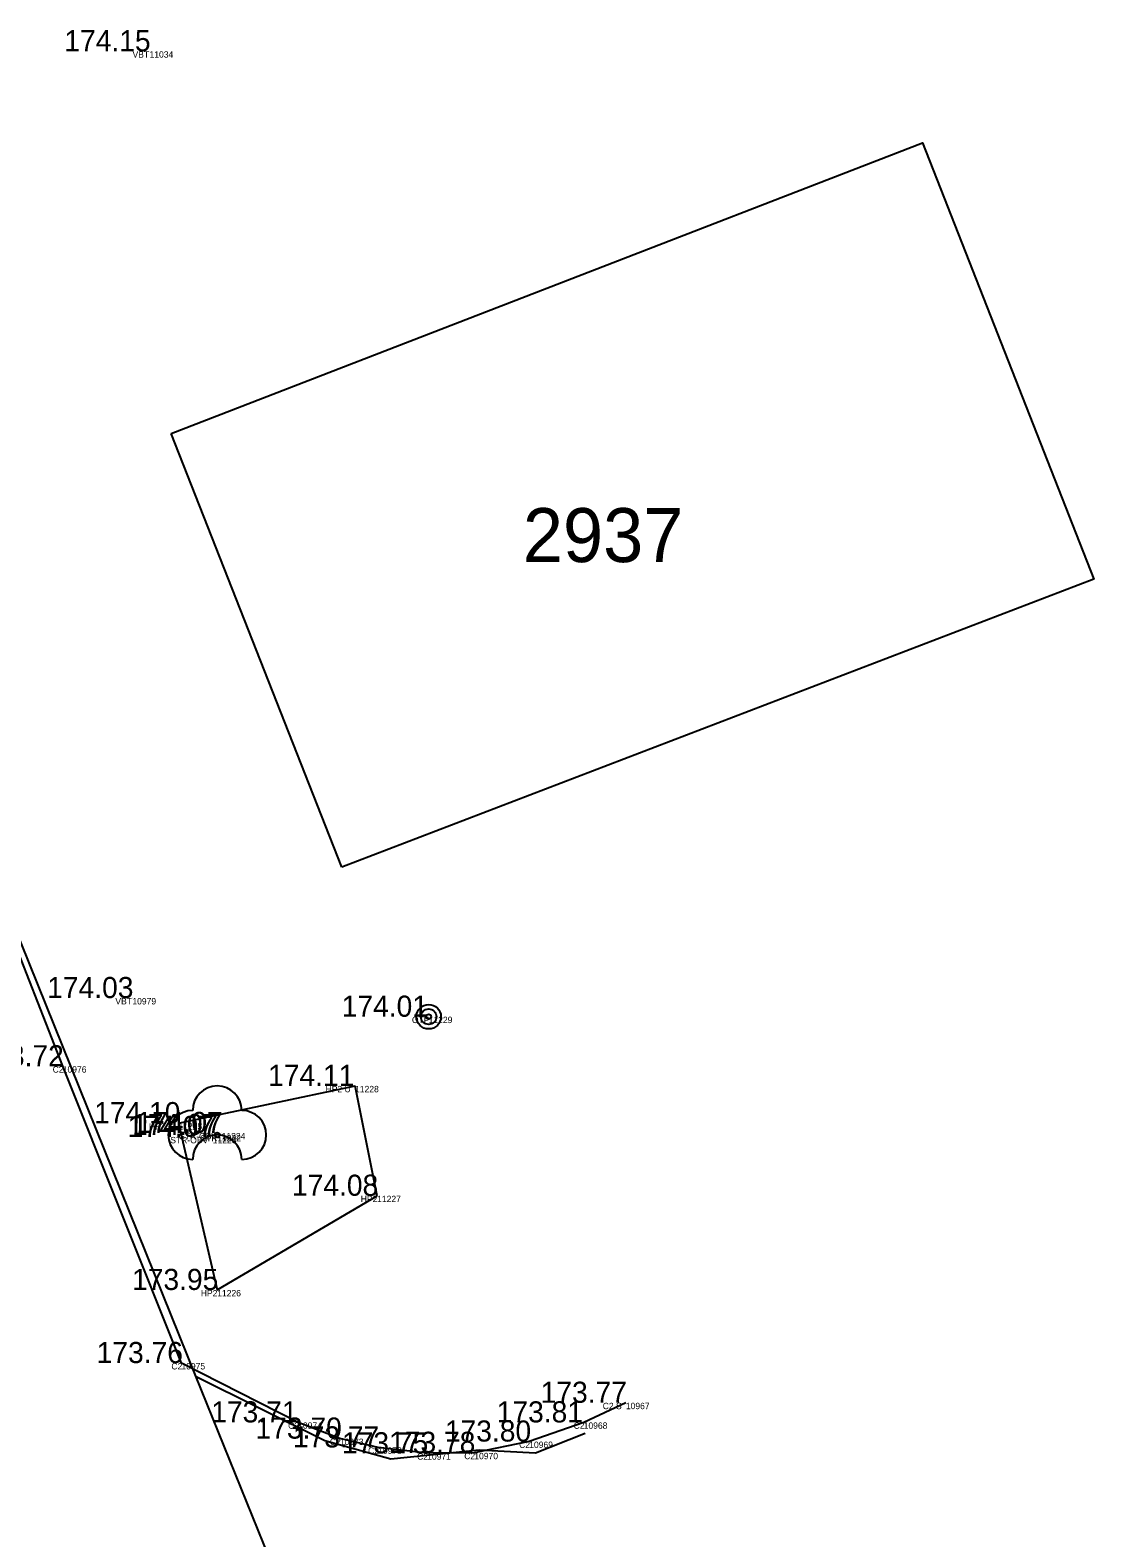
# Model space of a CAD drawing. Extents: x -566117 to -565580, y -1202428 to -1201938.
# Drawn here: x -565613.87 to -565592.19, y -1202153.92 to -1202123.19 of the extents above; entities that cross this region are included whole.
import ezdxf

# ---------------------------------------------------------------- set-up
doc = ezdxf.new("R2010")
doc.units = 0
for name, color, linetype in [('Bod', 7, 'Continuous'), ('Implicitní', 7, 'Continuous'), ('Katastr', 7, 'Continuous'), ('Kod', 7, 'Continuous'), ('Plin', 7, 'Continuous'), ('Výška', 7, 'Continuous'), ('ZELEŇ', 7, 'Continuous'), ('Zpevněné plohy', 7, 'Continuous'), ('Číslo', 7, 'Continuous')]:
    doc.layers.add(name, color=color, linetype=linetype)

# ---------------------------------------------------------------- blocks, each defined once
blk = doc.blocks.new('A$C69D74C1E')
at = {"layer": 'Katastr'}
for p, q in [((444.67, -58.02), (454.43, -82.19)), ((457.41, -71.81), (453.93, -62.97)), ((454.43, -82.19), (458.69, -92.74))]:
    blk.add_line(p, q, dxfattribs=at)
for points in [[(453.93, -62.97), (469.25, -57.05), (472.74, -65.94), (457.41, -71.81)], [(454.43, -82.19), (457.06, -83.5), (458.41, -83.87), (460.21, -83.69), (461.36, -83.75), (462.367, -83.349)]]:
    blk.add_lwpolyline(points, dxfattribs=at)
blk.add_text('2937', height=1.1, dxfattribs=at).set_placement((461.1, -65.593))
blk = doc.blocks.new('T')
at = {"layer": 'Bod'}
blk.add_text('.', height=0.05, dxfattribs=at).set_placement((0, 0))
blk = doc.blocks.new('OS_1')
at = {"layer": 'Plin'}
for radius in [0.25, 0.158, 0.05]:
    blk.add_circle((0, 0), radius, dxfattribs=at)
blk = doc.blocks.new('STROM')
at = {"layer": 'ZELEŇ'}
blk.add_circle((0, 0), 0.05, dxfattribs=at)
for centre, start, end in [((0, 0.5), 0, 180), ((-0.5, 0), 90, 270), ((0.5, 0), 270, 90), ((0, -0.5), 0, 180)]:
    blk.add_arc(centre, 0.5, start, end, dxfattribs=at)
blk = doc.blocks.new('POINT_DISPLAY')
at = {"layer": 'Implicitní'}
blk.add_line((0, 0), (0, 0), dxfattribs=at)

msp = doc.modelspace()

# ---------------------------------------------------------------- linework, layer by layer
at = {"layer": 'ZELEŇ'}
for p, q in [((-565610.85, -1202145.47), (-565607.25, -1202144.71)), ((-565606.8, -1202146.95), (-565607.25, -1202144.71)), ((-565610.85, -1202145.47), (-565610.06, -1202148.87)), ((-565610.06, -1202148.87), (-565606.8, -1202146.95))]:
    msp.add_line(p, q, dxfattribs=at)
at = {"layer": 'Zpevněné plohy'}
for p, q in [((-565613.21, -1202144.31), (-565616.52, -1202135.84)), ((-565610.79, -1202150.36), (-565613.21, -1202144.31)), ((-565608.41, -1202151.57), (-565610.79, -1202150.36)), ((-565601.73, -1202151.17), (-565602.59, -1202151.57)), ((-565607.56, -1202151.9), (-565608.41, -1202151.57)), ((-565602.59, -1202151.57), (-565603.7, -1202151.96)), ((-565606.78, -1202152.08), (-565607.56, -1202151.9)), ((-565605.78, -1202152.2), (-565606.78, -1202152.08)), ((-565603.7, -1202151.96), (-565604.82, -1202152.19)), ((-565604.82, -1202152.19), (-565605.78, -1202152.2))]:
    msp.add_line(p, q, dxfattribs=at)

# ---------------------------------------------------------------- block references
at = {"layer": 'Bod'}
for name, p in [('POINT_DISPLAY', (-565611.44, -1202123.62)), ('T', (-565611.44, -1202123.62)), ('POINT_DISPLAY', (-565611.79, -1202142.92)), ('T', (-565611.79, -1202142.92)), ('POINT_DISPLAY', (-565605.75, -1202143.3)), ('POINT_DISPLAY', (-565613.21, -1202144.31)), ('POINT_DISPLAY', (-565607.25, -1202144.71)), ('POINT_DISPLAY', (-565610.85, -1202145.47)), ('POINT_DISPLAY', (-565610.15, -1202145.75)), ('POINT_DISPLAY', (-565610.06, -1202145.71)), ('POINT_DISPLAY', (-565609.97, -1202145.67)), ('POINT_DISPLAY', (-565606.8, -1202146.95)), ('POINT_DISPLAY', (-565610.06, -1202148.87)), ('POINT_DISPLAY', (-565610.79, -1202150.36)), ('POINT_DISPLAY', (-565601.73, -1202151.17)), ('POINT_DISPLAY', (-565608.41, -1202151.57)), ('POINT_DISPLAY', (-565602.59, -1202151.57)), ('POINT_DISPLAY', (-565607.56, -1202151.9)), ('POINT_DISPLAY', (-565606.78, -1202152.08)), ('POINT_DISPLAY', (-565603.7, -1202151.96)), ('POINT_DISPLAY', (-565605.78, -1202152.2)), ('POINT_DISPLAY', (-565604.82, -1202152.19))]:
    msp.add_blockref(name, p, dxfattribs=at)
at = {"layer": 'Implicitní'}
msp.add_blockref('A$C69D74C1E', (-566064.93, -1202068.44), dxfattribs=at)
at = {"layer": 'Plin'}
msp.add_blockref('OS_1', (-565605.75, -1202143.3), dxfattribs=at)
at = {"layer": 'ZELEŇ'}
msp.add_blockref('STROM', (-565610.06, -1202145.71), dxfattribs=at)

# ---------------------------------------------------------------- texts
at = {"layer": 'Kod'}
for s, p in [('VBT', (-565611.787, -1202123.75)), ('VBT', (-565612.137, -1202143.05)), ('OTP', (-565606.091, -1202143.43)), ('C2', (-565613.415, -1202144.44)), ('HP2 U', (-565607.852, -1202144.84)), ('HP2 S', (-565611.452, -1202145.6)), ('STR-OBV', (-565611.017, -1202145.88)), ('STR-OBV', (-565610.837, -1202145.8)), ('STR', (-565610.401, -1202145.84)), ('HP2', (-565607.135, -1202147.08)), ('HP2', (-565610.395, -1202149)), ('C2', (-565610.995, -1202150.49)), ('C2 S', (-565602.202, -1202151.3)), ('C2', (-565608.615, -1202151.7)), ('C2', (-565602.795, -1202151.7)), ('C2', (-565607.765, -1202152.03)), ('C2', (-565606.985, -1202152.21)), ('C2', (-565603.905, -1202152.09)), ('C2', (-565605.985, -1202152.33)), ('C2', (-565605.025, -1202152.32))]:
    msp.add_text(s, height=0.13, dxfattribs=at).set_placement(p)
at = {"layer": 'Výška'}
for s, p in [('174.15 ', (-565613.177, -1202123.62)), ('174.03 ', (-565613.527, -1202142.92)), ('174.01 ', (-565607.523, -1202143.3)), ('173.72 ', (-565614.947, -1202144.31)), ('174.11 ', (-565609.023, -1202144.71)), ('174.10 ', (-565612.57, -1202145.47)), ('174.07 ', (-565611.887, -1202145.75)), ('174.07 ', (-565611.797, -1202145.71)), ('174.07 ', (-565611.707, -1202145.67)), ('174.08 ', (-565608.537, -1202146.95)), ('173.95 ', (-565611.797, -1202148.87)), ('173.76 ', (-565612.518, -1202150.36)), ('173.77 ', (-565603.467, -1202151.17)), ('173.71 ', (-565610.183, -1202151.57)), ('173.81 ', (-565604.363, -1202151.57)), ('173.70 ', (-565609.28, -1202151.9)), ('173.77 ', (-565608.517, -1202152.08)), ('173.75 ', (-565607.517, -1202152.2)), ('173.78 ', (-565606.557, -1202152.19)), ('173.80 ', (-565605.42, -1202151.96))]:
    msp.add_text(s, height=0.43, dxfattribs=at).set_placement(p)
at = {"layer": 'Číslo'}
for s, p in [('11034', (-565611.44, -1202123.75)), ('10979', (-565611.79, -1202143.05)), ('11229', (-565605.75, -1202143.43)), ('10976', (-565613.21, -1202144.44)), ('11228', (-565607.25, -1202144.84)), ('11225', (-565610.85, -1202145.6)), ('11223', (-565610.15, -1202145.88)), ('11222', (-565610.06, -1202145.84)), ('11224', (-565609.97, -1202145.8)), ('11227', (-565606.8, -1202147.08)), ('11226', (-565610.06, -1202149)), ('10975', (-565610.79, -1202150.49)), ('10967', (-565601.73, -1202151.3)), ('10974', (-565608.41, -1202151.7)), ('10968', (-565602.59, -1202151.7)), ('10973', (-565607.56, -1202152.03)), ('10972', (-565606.78, -1202152.21)), ('10969', (-565603.7, -1202152.09)), ('10971', (-565605.78, -1202152.33)), ('10970', (-565604.82, -1202152.32))]:
    msp.add_text(s, height=0.13, dxfattribs=at).set_placement(p)

doc.saveas('drawing.dxf')
